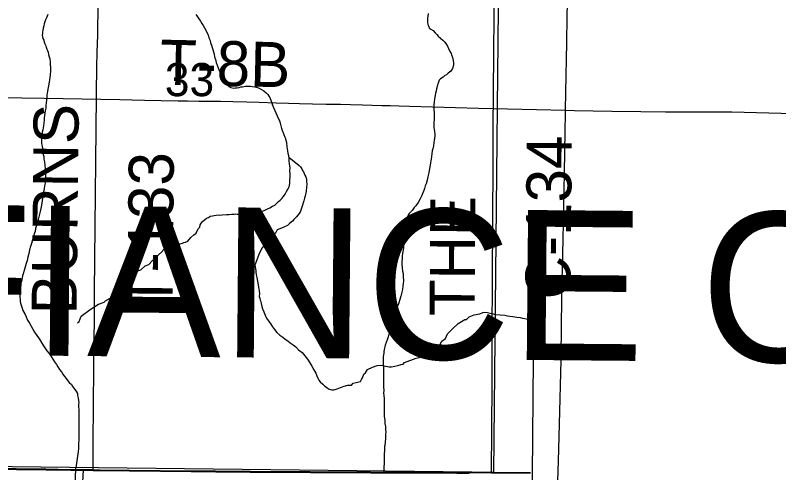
# Model space of a CAD drawing. Extents: x 2.4 to 73.1, y 4.5 to 25.6.
# Drawn here: x 44.2672 to 44.7493, y 21.6195 to 21.9084 of the extents above; entities that cross this region are included whole.
import ezdxf

# ---------------------------------------------------------------- set-up
doc = ezdxf.new("R2010")
doc.units = 0
for name, color, linetype in [('GM_X_County_Road', 7, 'Continuous'), ('GM_X_County_Road_Text', 7, 'Continuous'), ('GM_X_County_Text', 7, 'Continuous'), ('GM_X_Minor_River', 7, 'Continuous'), ('GM_X_Section', 7, 'Continuous'), ('GM_X_Section_Text', 7, 'Continuous'), ('GM_X_Township', 7, 'Continuous'), ('GM_X_Township_Road', 7, 'Continuous'), ('GM_X_Township_Road_Text', 7, 'Continuous'), ('SH_Cut_Line', 7, 'Continuous')]:
    doc.layers.add(name, color=color, linetype=linetype)

msp = doc.modelspace()

# ---------------------------------------------------------------- linework, layer by layer
at = {"layer": 'GM_X_County_Road'}
for points in [[(44.568, 21.61921), (44.56828, 21.67542), (44.5684, 21.71614), (44.56854, 21.73261), (44.5685, 21.74381), (44.56852, 21.75188), (44.56867, 21.76898), (44.56879, 21.77955), (44.56882, 21.7895), (44.56894, 21.8041), (44.56895, 21.83674), (44.56934, 21.88398), (44.56969, 21.90853), (44.56986, 21.92376), (44.57023, 21.94551), (44.5706, 21.9679), (44.57081, 21.98623), (44.57116, 22.00922), (44.5715, 22.0288), (44.57194, 22.0521), (44.5722, 22.08008), (44.57243, 22.09157), (44.57298, 22.14262)], [(44.60363, 21.33493), (44.60366, 21.3424), (44.60402, 21.36416), (44.60514, 21.41701), (44.60631, 21.47142), (44.60673, 21.49319), (44.60787, 21.54605), (44.60876, 21.57402), (44.60944, 21.602), (44.61022, 21.62687), (44.61089, 21.65019), (44.61193, 21.69061), (44.61218, 21.71393), (44.61251, 21.74036), (44.61312, 21.76679), (44.614, 21.80877), (44.61434, 21.8352), (44.61459, 21.84607), (44.61464, 21.84841)]]:
    msp.add_lwpolyline(points, dxfattribs=at)
at = {"layer": 'GM_X_Minor_River'}
for points in [[(44.28771, 21.90885), (44.28691, 21.90677), (44.28632, 21.90545), (44.28592, 21.90413), (44.28552, 21.90299), (44.28531, 21.90167), (44.28491, 21.90015), (44.28451, 21.89883), (44.2843, 21.89788), (44.28429, 21.89693), (44.28427, 21.89579), (44.28462, 21.89369), (44.28517, 21.89255), (44.28553, 21.8914), (44.28589, 21.89025), (44.28645, 21.88911), (44.28681, 21.88815), (44.28717, 21.887), (44.28754, 21.88605), (44.28791, 21.88509), (44.28826, 21.88357), (44.28862, 21.88223), (44.28898, 21.8809), (44.28914, 21.87918), (44.28944, 21.87348), (44.2892, 21.87063), (44.28877, 21.8676), (44.28835, 21.86494), (44.28793, 21.86267), (44.28752, 21.8604), (44.2871, 21.85793), (44.28708, 21.85641), (44.28686, 21.85471), (44.28664, 21.853), (44.28643, 21.85148), (44.2864, 21.84978), (44.28618, 21.84807), (44.28597, 21.84655), (44.28575, 21.84504), (44.28554, 21.84352), (44.28552, 21.84238), (44.2853, 21.84029), (44.28508, 21.83859), (44.28487, 21.83726), (44.28466, 21.83593), (44.28426, 21.83461), (44.28424, 21.83347), (44.28403, 21.83214), (44.28383, 21.8312), (44.28381, 21.83006), (44.28378, 21.82854), (44.28377, 21.82759), (44.28394, 21.82644), (44.28412, 21.82549), (44.28429, 21.82454), (44.28446, 21.82321), (44.28463, 21.82187), (44.2848, 21.82054), (44.28516, 21.8192), (44.28532, 21.81749), (44.28568, 21.81578), (44.28583, 21.81368), (44.28599, 21.81159), (44.28634, 21.8093), (44.28631, 21.8076), (44.28628, 21.8057), (44.28625, 21.8038), (44.28603, 21.80228), (44.28563, 21.80058), (44.28541, 21.79906), (44.2852, 21.79754), (44.2848, 21.79603), (44.28458, 21.79432), (44.28373, 21.78845), (44.28331, 21.78636), (44.2829, 21.78447), (44.2825, 21.78276), (44.28209, 21.78106), (44.28168, 21.77936), (44.28127, 21.77746), (44.28067, 21.77557), (44.28007, 21.77368), (44.27966, 21.77179), (44.27907, 21.77028), (44.27866, 21.76839), (44.27806, 21.76649), (44.27745, 21.76422), (44.27685, 21.76233), (44.27625, 21.76025), (44.27583, 21.75798), (44.27503, 21.75571), (44.27462, 21.75344), (44.27402, 21.75155), (44.27361, 21.75003), (44.27321, 21.74871), (44.27281, 21.7472), (44.27221, 21.74512), (44.2718, 21.74379), (44.2716, 21.74266), (44.27138, 21.74114)], [(44.38112, 21.90897), (44.38186, 21.90801), (44.38279, 21.90667), (44.38409, 21.90475), (44.38502, 21.90321), (44.38576, 21.90187), (44.38669, 21.90034), (44.38743, 21.89899), (44.38816, 21.89746), (44.3889, 21.89593), (44.38944, 21.89421), (44.39018, 21.89249), (44.39053, 21.89096), (44.39108, 21.88944), (44.39144, 21.8881), (44.39199, 21.88676), (44.39234, 21.88523), (44.3927, 21.88371), (44.39306, 21.88218), (44.3936, 21.88046), (44.39414, 21.87856), (44.39469, 21.87684), (44.39542, 21.87512), (44.39597, 21.87359), (44.39652, 21.87244), (44.39707, 21.87148), (44.39873, 21.86803), (44.39947, 21.86688), (44.40003, 21.86573), (44.40114, 21.8642), (44.40208, 21.86342), (44.4034, 21.86283), (44.4053, 21.86242), (44.40625, 21.86259), (44.40739, 21.86257), (44.40854, 21.86275), (44.40968, 21.86311), (44.41064, 21.86328), (44.41159, 21.86346), (44.41255, 21.86363), (44.41369, 21.86361), (44.41464, 21.8636), (44.41578, 21.86358), (44.41673, 21.86338), (44.41843, 21.86316), (44.41957, 21.86295), (44.42127, 21.86235), (44.42259, 21.86157), (44.4241, 21.8606), (44.4256, 21.85943), (44.42673, 21.85828), (44.42728, 21.85732), (44.42784, 21.85636), (44.42972, 21.85187)], [(44.52792, 21.90941), (44.5277, 21.9077), (44.5275, 21.90656), (44.52748, 21.90561), (44.52745, 21.9039), (44.52781, 21.90257), (44.52818, 21.90161), (44.52872, 21.90008), (44.52967, 21.8995), (44.53098, 21.89872), (44.5323, 21.89737), (44.53342, 21.89621), (44.53416, 21.89525), (44.53717, 21.89273), (44.53829, 21.89157), (44.53904, 21.89061), (44.54015, 21.88888), (44.5407, 21.88735), (44.54144, 21.88601), (44.54236, 21.88429), (44.54273, 21.88333), (44.54327, 21.8818), (44.54362, 21.8799), (44.54398, 21.87818), (44.54396, 21.87685), (44.54335, 21.87477), (44.54218, 21.87308), (44.54064, 21.87177), (44.53949, 21.87084), (44.53853, 21.87029), (44.53737, 21.86936), (44.53564, 21.86824), (44.53487, 21.86731), (44.53447, 21.86617), (44.53387, 21.86447), (44.53366, 21.86333), (44.53326, 21.86201), (44.53305, 21.86049), (44.53265, 21.85917), (44.53224, 21.85766), (44.53202, 21.85557), (44.5318, 21.85348), (44.53158, 21.85197), (44.53157, 21.85102), (44.53155, 21.84988), (44.53153, 21.84855), (44.5317, 21.8474), (44.53162, 21.84247), (44.53159, 21.84038), (44.53156, 21.83867), (44.53154, 21.83734), (44.53172, 21.83638), (44.53189, 21.83505), (44.53205, 21.83334), (44.53203, 21.8322), (44.53201, 21.83068), (44.5318, 21.82935), (44.53159, 21.82803), (44.53136, 21.82594), (44.53095, 21.82405), (44.53055, 21.82272), (44.53014, 21.82083), (44.52992, 21.81912), (44.5299, 21.8176), (44.52969, 21.81647), (44.52948, 21.81514), (44.52927, 21.81362), (44.52886, 21.81154), (44.52824, 21.80889), (44.52763, 21.80624), (44.52722, 21.80415)], [(44.3604, 21.7597), (44.36081, 21.76045), (44.36292, 21.76134), (44.36524, 21.76241), (44.36717, 21.7633), (44.36908, 21.76382), (44.37042, 21.76397), (44.37138, 21.76413), (44.37272, 21.76447), (44.37368, 21.76483), (44.37464, 21.76518), (44.37618, 21.7657), (44.37815, 21.76812), (44.37991, 21.76978), (44.38146, 21.77068), (44.38187, 21.77181), (44.38288, 21.77368), (44.38366, 21.77461), (44.38389, 21.77594), (44.38488, 21.77724), (44.38548, 21.77817), (44.38665, 21.77928), (44.38801, 21.78019), (44.38917, 21.78073), (44.39033, 21.78145), (44.39167, 21.78179), (44.39282, 21.78195), (44.39415, 21.7821), (44.3953, 21.78226), (44.39644, 21.78223), (44.39778, 21.78238), (44.40063, 21.78248), (44.40235, 21.78262), (44.40387, 21.78277), (44.40539, 21.78273), (44.40635, 21.78289), (44.4073, 21.78286), (44.40863, 21.78282), (44.41187, 21.78292), (44.41282, 21.78289), (44.41434, 21.78304), (44.4153, 21.7832), (44.41644, 21.78336), (44.41817, 21.78388), (44.41989, 21.78421), (44.42161, 21.78435), (44.42294, 21.7845), (44.42487, 21.78539), (44.42641, 21.78611), (44.42796, 21.78683), (44.4297, 21.78792), (44.43105, 21.78845), (44.43222, 21.78955), (44.43339, 21.79066), (44.43437, 21.79158), (44.43555, 21.79269), (44.43653, 21.79399), (44.43753, 21.79548), (44.43853, 21.79717), (44.43952, 21.79866), (44.44013, 21.79997), (44.44057, 21.80205), (44.44062, 21.80357), (44.44065, 21.80471), (44.44068, 21.80566), (44.44071, 21.8068), (44.44075, 21.80813), (44.44063, 21.81041), (44.44068, 21.81231), (44.44037, 21.8146), (44.44023, 21.81632), (44.44008, 21.81784), (44.43994, 21.81956), (44.43961, 21.82109), (44.43928, 21.82281), (44.43897, 21.82529), (44.43866, 21.82777), (44.43833, 21.8293), (44.43797, 21.83026), (44.43762, 21.83122), (44.43639, 21.83449), (44.43603, 21.83545), (44.4355, 21.83679), (44.43465, 21.84024), (44.43414, 21.84216), (44.43358, 21.84274), (44.42972, 21.85187)], [(44.44001, 21.81877), (44.44642, 21.81348), (44.44735, 21.81269), (44.44807, 21.81134), (44.44862, 21.81037), (44.44916, 21.8094), (44.45005, 21.80748), (44.45059, 21.80632), (44.45112, 21.80497), (44.45108, 21.80346), (44.45122, 21.80174), (44.45116, 21.79965), (44.4509, 21.79757), (44.45067, 21.79605), (44.45024, 21.79435), (44.44982, 21.79285), (44.44938, 21.79115), (44.44897, 21.79002), (44.44855, 21.78851), (44.44792, 21.78663), (44.44708, 21.78399), (44.4457, 21.78213), (44.44471, 21.78102), (44.44314, 21.77935), (44.44217, 21.77843), (44.44041, 21.77677), (44.43904, 21.77567), (44.43711, 21.77477), (44.43538, 21.77387), (44.43249, 21.77282), (44.43148, 21.77075), (44.42934, 21.76911), (44.42818, 21.76857), (44.42717, 21.76651), (44.42581, 21.76541), (44.42442, 21.76336), (44.42363, 21.76243), (44.42303, 21.76149), (44.42146, 21.75831)], [(44.52722, 21.80415), (44.52661, 21.80188), (44.52602, 21.80075), (44.52562, 21.79905), (44.52522, 21.79773), (44.52462, 21.79622), (44.52383, 21.79452), (44.52285, 21.79244), (44.52167, 21.79018), (44.52012, 21.78793), (44.51915, 21.78699), (44.51779, 21.78511), (44.51682, 21.78399), (44.51586, 21.78324), (44.51527, 21.78211), (44.51468, 21.7806), (44.51426, 21.77852), (44.51405, 21.77719), (44.51365, 21.77568), (44.51321, 21.7717), (44.51299, 21.7698), (44.51296, 21.76809), (44.51274, 21.76638), (44.51253, 21.76487), (44.51231, 21.76335), (44.51228, 21.76145), (44.51187, 21.75918), (44.51165, 21.75766), (44.51145, 21.75652), (44.51142, 21.75519), (44.51141, 21.75424), (44.51139, 21.75291), (44.51136, 21.75121), (44.51152, 21.74892), (44.51167, 21.74683), (44.51203, 21.7453), (44.51221, 21.74435), (44.51218, 21.74264), (44.51235, 21.7415), (44.51233, 21.74036), (44.51212, 21.73922), (44.51191, 21.73733), (44.51168, 21.73524), (44.51066, 21.73088), (44.50926, 21.72616), (44.50808, 21.72371), (44.50748, 21.72201), (44.50687, 21.71955), (44.50627, 21.71784), (44.50586, 21.71595), (44.50507, 21.71368), (44.50447, 21.71217), (44.50406, 21.71009), (44.50326, 21.70782), (44.50266, 21.70536), (44.50205, 21.70347), (44.50146, 21.70177), (44.50086, 21.70007), (44.50065, 21.69893), (44.50024, 21.69723), (44.50003, 21.6959), (44.49983, 21.69496), (44.49981, 21.69401), (44.4996, 21.69268), (44.49954, 21.68888), (44.49966, 21.68432), (44.4998, 21.6809), (44.49976, 21.67862), (44.49973, 21.67634), (44.49968, 21.67368), (44.49984, 21.67139), (44.49982, 21.66987), (44.49998, 21.66816), (44.50014, 21.66645), (44.50012, 21.66493), (44.50009, 21.66322), (44.50005, 21.66056), (44.5002, 21.65809), (44.50017, 21.65638), (44.50015, 21.65505), (44.50033, 21.65391), (44.50049, 21.65238), (44.50065, 21.65048), (44.501, 21.64858), (44.50097, 21.64668), (44.50114, 21.64496), (44.50093, 21.64402), (44.50089, 21.64155), (44.50107, 21.64059), (44.50086, 21.63927), (44.50062, 21.63642)], [(44.30686, 21.71403), (44.30648, 21.71423), (44.30745, 21.71497), (44.30886, 21.71836), (44.31447, 21.7226), (44.31986, 21.7259), (44.32332, 21.72715), (44.3241, 21.72808), (44.33257, 21.73283), (44.33398, 21.7366), (44.33785, 21.73936), (44.34015, 21.74026), (44.34079, 21.74328), (44.34467, 21.74699), (44.3464, 21.74771), (44.34912, 21.75012), (44.35161, 21.75102), (44.35356, 21.75325), (44.3604, 21.7597)], [(44.42146, 21.75831), (44.41851, 21.75046), (44.41901, 21.74722), (44.41918, 21.74627), (44.41933, 21.74455), (44.41967, 21.74284), (44.42019, 21.74035), (44.42103, 21.73559), (44.42119, 21.73425), (44.42134, 21.73254), (44.4213, 21.73083), (44.42166, 21.72968), (44.42182, 21.72854), (44.42218, 21.72758), (44.42253, 21.72624), (44.42287, 21.72453), (44.42341, 21.72299), (44.42413, 21.72108), (44.42503, 21.71897), (44.42594, 21.71705), (44.42686, 21.7157), (44.4276, 21.71473), (44.42851, 21.71319), (44.42962, 21.71165), (44.43091, 21.70991), (44.43239, 21.70797), (44.43425, 21.70641), (44.43612, 21.70504), (44.43762, 21.70387), (44.4393, 21.70269), (44.4408, 21.70152), (44.44267, 21.70034), (44.44435, 21.69897), (44.44602, 21.69703), (44.44846, 21.69546), (44.45012, 21.69333), (44.45178, 21.6912), (44.45325, 21.68889), (44.45453, 21.68677), (44.45581, 21.68446), (44.45691, 21.68235), (44.45763, 21.68062), (44.45817, 21.67928), (44.4589, 21.67793), (44.45982, 21.67677), (44.46131, 21.67541), (44.46243, 21.67425), (44.46393, 21.67326), (44.46505, 21.67248), (44.46618, 21.67207), (44.46713, 21.67186), (44.46827, 21.67183), (44.46922, 21.672), (44.47056, 21.67254), (44.47248, 21.67326), (44.47497, 21.67415), (44.47727, 21.67467), (44.47955, 21.67481), (44.48053, 21.67612), (44.48244, 21.67645), (44.48416, 21.6768), (44.48512, 21.67715), (44.4859, 21.67828), (44.4865, 21.6794), (44.48731, 21.68166), (44.48828, 21.68259), (44.48966, 21.68465), (44.49273, 21.6861), (44.4958, 21.68717), (44.49751, 21.68732), (44.49922, 21.6871), (44.50092, 21.68687), (44.50224, 21.68646), (44.50339, 21.68643), (44.50472, 21.6864), (44.50586, 21.68657), (44.50681, 21.68673), (44.50873, 21.68726), (44.51083, 21.68778), (44.51216, 21.68794), (44.51295, 21.68907), (44.52042, 21.69175), (44.52215, 21.69228), (44.52311, 21.69283), (44.52545, 21.69543), (44.53064, 21.69817), (44.53428, 21.69903), (44.53526, 21.70034), (44.53645, 21.7026), (44.53877, 21.70425), (44.54017, 21.70726), (44.54308, 21.71023), (44.54678, 21.71376), (44.55101, 21.71614), (44.55216, 21.7163), (44.5539, 21.71797), (44.55697, 21.71923), (44.5606, 21.71991), (44.56252, 21.72063), (44.56366, 21.72079), (44.56537, 21.72056)], [(44.27138, 21.74114), (44.27098, 21.73982), (44.27078, 21.73887), (44.27076, 21.73792), (44.27055, 21.73678), (44.27034, 21.73565), (44.27032, 21.73413), (44.27011, 21.73261), (44.27009, 21.73166), (44.27007, 21.73052), (44.27024, 21.72881), (44.27022, 21.72767), (44.27058, 21.72652), (44.27094, 21.72519), (44.27148, 21.72347), (44.27203, 21.72194), (44.27314, 21.71983), (44.27406, 21.71792), (44.27498, 21.71581), (44.27628, 21.71389), (44.27943, 21.70833), (44.28091, 21.70603), (44.2824, 21.70372), (44.28388, 21.70123), (44.28555, 21.69892), (44.28704, 21.69643), (44.28853, 21.6947), (44.28984, 21.69297), (44.29095, 21.69124), (44.29206, 21.68951), (44.29318, 21.68778), (44.2941, 21.68625), (44.29522, 21.68471), (44.29634, 21.68317), (44.29726, 21.68164), (44.29819, 21.68029), (44.29931, 21.67894), (44.30043, 21.6776), (44.30118, 21.67644), (44.30268, 21.67509), (44.30361, 21.67375), (44.30491, 21.67202), (44.30584, 21.67048), (44.30639, 21.66952), (44.30656, 21.66819), (44.30692, 21.66666), (44.30709, 21.66514), (44.30725, 21.66381), (44.30723, 21.66248), (44.30721, 21.66115), (44.30738, 21.65944), (44.30735, 21.65811), (44.30732, 21.65602), (44.30728, 21.65355), (44.30743, 21.65088), (44.3074, 21.64899), (44.30737, 21.6469), (44.30735, 21.64576), (44.30733, 21.64462), (44.30731, 21.64329), (44.30729, 21.64177), (44.30726, 21.63987), (44.30723, 21.63816), (44.30721, 21.63645), (44.30718, 21.63455), (44.30696, 21.63284), (44.30539, 21.62262)], [(44.56537, 21.72056), (44.56707, 21.72033), (44.56802, 21.71993), (44.57048, 21.7195), (44.57636, 21.71898), (44.57806, 21.71857), (44.57958, 21.71834), (44.58128, 21.71811), (44.58261, 21.71789), (44.58393, 21.71768), (44.58602, 21.71744), (44.58753, 21.71702), (44.58905, 21.7168), (44.59056, 21.71639), (44.59208, 21.71616), (44.5934, 21.71575), (44.59435, 21.71573)], [(44.59435, 21.71573), (44.58725, 20.88424)], [(44.50019, 21.62002), (44.50062, 21.63642)], [(44.30239, 21.52476), (44.30539, 21.62261)]]:
    msp.add_lwpolyline(points, dxfattribs=at)
at = {"layer": 'GM_X_Section'}
msp.add_lwpolyline([(44.07537, 22.12704), (44.57426, 22.12264), (44.5692, 21.61965), (44.55556, 21.61976), (44.06542, 21.62551)], close=True, dxfattribs=at)
at = {"layer": 'GM_X_Township'}
for points in [[(44.59254, 21.61933), (44.56789, 21.61949), (44.55836, 21.61955), (44.55367, 21.61954), (44.54593, 21.61953), (44.5144, 21.61966), (44.49156, 21.61975), (44.41543, 21.62015), (44.39368, 21.62038), (44.37814, 21.62045), (44.33931, 21.62086), (44.3204, 21.62113), (44.31679, 21.62118), (44.31632, 21.62119), (44.3101, 21.62128), (44.30211, 21.62139), (44.28649, 21.62161), (44.26785, 21.62185), (44.2461, 21.62217)], [(44.2461, 21.62217), (44.26785, 21.62185), (44.28649, 21.62161), (44.30211, 21.62139), (44.3101, 21.62128), (44.31632, 21.62119), (44.31679, 21.62118), (44.3204, 21.62113), (44.33931, 21.62086), (44.37814, 21.62045), (44.39368, 21.62038), (44.41543, 21.62015), (44.49156, 21.61975), (44.5144, 21.61966), (44.54593, 21.61953), (44.55367, 21.61954), (44.55836, 21.61955), (44.56789, 21.61949), (44.59254, 21.61933)]]:
    msp.add_lwpolyline(points, dxfattribs=at)
at = {"layer": 'GM_X_Township_Road'}
msp.add_line((44.31022, 21.621), (44.31644, 21.62091), dxfattribs=at)
for points in [[(44.61464, 21.84841), (44.61483, 21.85984), (44.61542, 21.89093), (44.61573, 21.9074), (44.61636, 21.93352), (44.61689, 21.95155), (44.6175, 21.97673), (44.61814, 22.01217), (44.61866, 22.03642), (44.61901, 22.05103), (44.61938, 22.06751), (44.62018, 22.09797), (44.62074, 22.11724), (44.62085, 22.12781), (44.62074, 22.13621), (44.6206, 22.13838), (44.62022, 22.1439)], [(44.31887, 21.88319), (44.31897, 21.88518), (44.31932, 21.89574), (44.31961, 21.91563), (44.32038, 21.94577), (44.32107, 21.97684), (44.32149, 21.99518), (44.32186, 22.00978), (44.32188, 22.0188), (44.32168, 22.02376), (44.32147, 22.02782)], [(44.31644, 21.62091), (44.31645, 21.62167), (44.31647, 21.62753), (44.31649, 21.64276), (44.31667, 21.65799), (44.31679, 21.69001), (44.31692, 21.70244), (44.31718, 21.71736), (44.31726, 21.73259), (44.31728, 21.73377), (44.3186, 21.87773), (44.31887, 21.88319)], [(44.22912, 21.85677), (44.28548, 21.85612), (44.33322, 21.85509), (44.34076, 21.85493), (44.34888, 21.85476), (44.35936, 21.85454), (44.37016, 21.85431), (44.37594, 21.85426), (44.38305, 21.85418), (44.39684, 21.85405), (44.40454, 21.85397), (44.41341, 21.85367), (44.42111, 21.85341), (44.43197, 21.85305), (44.43983, 21.85282), (44.44661, 21.85263), (44.45495, 21.85244), (44.46345, 21.85232), (44.47259, 21.85219), (44.4789, 21.8521), (44.48644, 21.85186), (44.49248, 21.85167), (44.49868, 21.85147), (44.50392, 21.8513), (44.5097, 21.85111), (44.51616, 21.8509), (44.55968, 21.84961), (44.61464, 21.84841)], [(44.61464, 21.84841), (44.62026, 21.84828), (44.64383, 21.84785), (44.6622, 21.84752), (44.67773, 21.8474), (44.69482, 21.84736), (44.71967, 21.84736), (44.73521, 21.84707), (44.75091, 21.84665), (44.76481, 21.84624), (44.77983, 21.84587), (44.79577, 21.84564), (44.81752, 21.84531), (44.83616, 21.84508), (44.85179, 21.84486), (44.85978, 21.84475)], [(44.06509, 21.62466), (44.0707, 21.62454), (44.09427, 21.62411), (44.11264, 21.62377), (44.12817, 21.62365), (44.14526, 21.62362), (44.17012, 21.62362), (44.18565, 21.62332), (44.20135, 21.62291), (44.21525, 21.62249), (44.23027, 21.62213), (44.24622, 21.62189), (44.26796, 21.62157), (44.28661, 21.62134), (44.30223, 21.62112), (44.31022, 21.621)], [(44.3008, 21.15833), (44.30087, 21.16338), (44.30109, 21.18114), (44.30145, 21.2122), (44.30176, 21.22307), (44.30208, 21.23704), (44.30215, 21.24636), (44.30306, 21.29604), (44.30347, 21.31623), (44.30378, 21.34418), (44.30414, 21.36281), (44.30556, 21.4187), (44.30598, 21.442), (44.30702, 21.49012), (44.30886, 21.57398), (44.30975, 21.60969), (44.31007, 21.61745), (44.31022, 21.621)], [(44.31644, 21.62091), (44.31691, 21.6209), (44.32052, 21.62086), (44.33942, 21.62059), (44.37826, 21.62017), (44.3938, 21.6201), (44.41555, 21.61988), (44.49168, 21.61948), (44.51452, 21.61939), (44.54605, 21.61926), (44.55379, 21.61927)]]:
    msp.add_lwpolyline(points, dxfattribs=at)
at = {"layer": 'SH_Cut_Line'}
for points in [[(44.59254, 21.61933), (44.56789, 21.61949), (44.55836, 21.61955), (44.55367, 21.61954), (44.54593, 21.61953), (44.5144, 21.61966), (44.49156, 21.61975), (44.41543, 21.62015), (44.39368, 21.62038), (44.37814, 21.62045), (44.33931, 21.62086), (44.3204, 21.62113), (44.31679, 21.62118), (44.31632, 21.62119), (44.3101, 21.62128), (44.30211, 21.62139), (44.28649, 21.62161), (44.26785, 21.62185), (44.2461, 21.62217)], [(44.2461, 21.62217), (44.26785, 21.62185), (44.28649, 21.62161), (44.30211, 21.62139), (44.3101, 21.62128), (44.31632, 21.62119), (44.31679, 21.62118), (44.3204, 21.62113), (44.33931, 21.62086), (44.37814, 21.62045), (44.39368, 21.62038), (44.41543, 21.62015), (44.49156, 21.61975), (44.5144, 21.61966), (44.54593, 21.61953), (44.55367, 21.61954), (44.55836, 21.61955), (44.56789, 21.61949), (44.59254, 21.61933)]]:
    msp.add_lwpolyline(points, dxfattribs=at)

# ---------------------------------------------------------------- texts
at = {"layer": 'GM_X_County_Road_Text'}
for s, rotation, p in [('C-134', 89.4673, (44.61768, 21.72884)), ('THE', 89.6522, (44.55725, 21.7182))]:
    msp.add_text(s, height=0.028409, rotation=rotation, dxfattribs=at).set_placement(p)
at = {"layer": 'GM_X_County_Text'}
msp.add_text('DEFIANCE COUNTY', height=0.094697, rotation=359.4936, dxfattribs=at).set_placement((44.024, 21.69571))
at = {"layer": 'GM_X_Section_Text'}
msp.add_text('33', height=0.020928, rotation=0, dxfattribs=at).set_placement((44.36165, 21.85729))
at = {"layer": 'GM_X_Township_Road_Text'}
for s, rotation, p in [('T-8B', 358.7491, (44.3583, 21.86461)), ('BURNS', 89.3821, (44.30588, 21.71927)), ('T-133', 89.4366, (44.36638, 21.72261))]:
    msp.add_text(s, height=0.028409, rotation=rotation, dxfattribs=at).set_placement(p)

doc.saveas('drawing.dxf')
